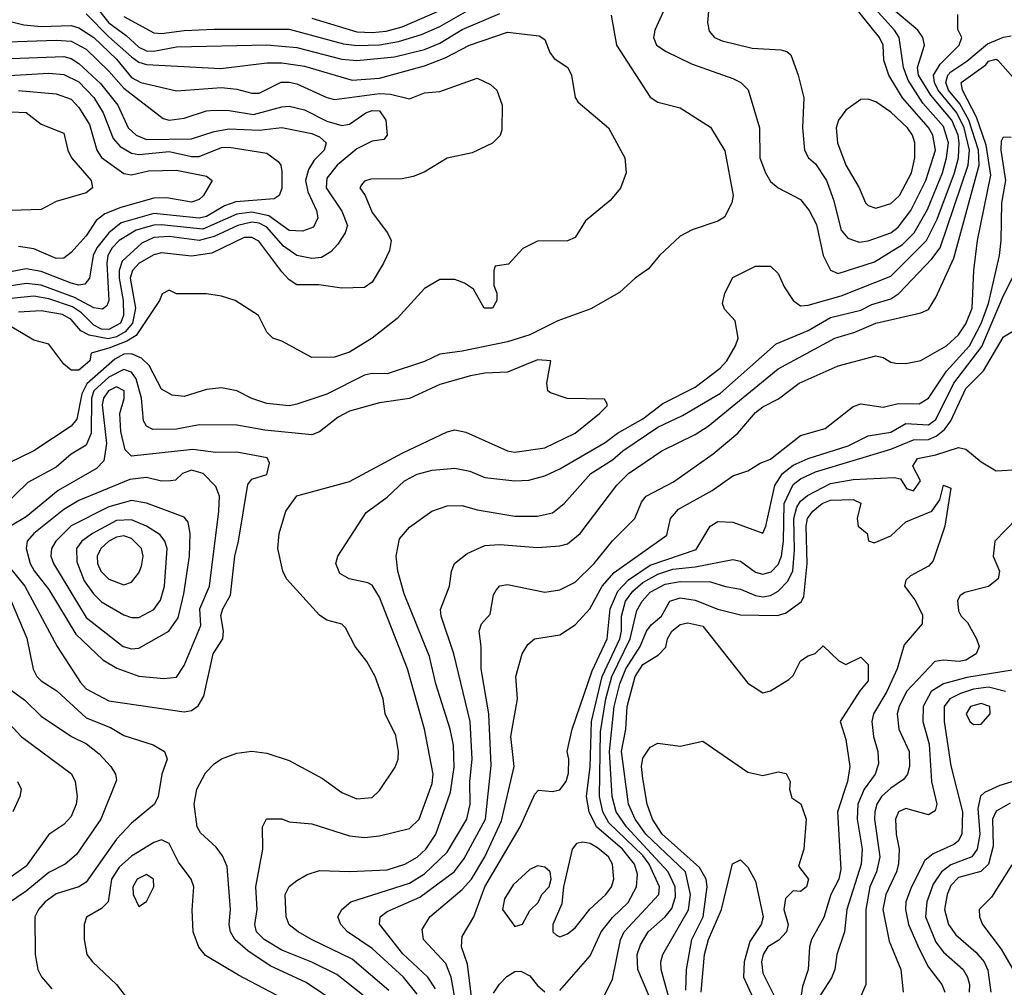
# Model space of a CAD drawing. Header units: inches. Extents: x 1793389 to 1900389, y 320802 to 470796.
# Tile 319 of 656: x 1833933 to 1836552, y 417143 to 419718. Entities that reach past the tile are written whole.
import ezdxf

# ---------------------------------------------------------------- set-up
doc = ezdxf.new("R2010")
doc.units = ezdxf.units.IN
doc.header["$MEASUREMENT"] = 0
doc.layers.add('B8431', color=7, linetype='Continuous')

msp = doc.modelspace()

# ---------------------------------------------------------------- linework, layer by layer
at = {"layer": 'B8431', "color": 2}
for points, elevation in [([(1834110, 419785.3), (1834170, 419709.3), (1834215.9, 419675.9), (1834250, 419644.2), (1834270, 419634.4), (1834290, 419634), (1834350, 419645.2), (1834590.2, 419650.2), (1834670, 419643.2), (1834790, 419612.3), (1834830, 419608.9), (1834930, 419618.6), (1835010, 419638.6), (1835050, 419655.5), (1835110, 419691.3), (1835210, 419734.3)], 298), ([(1835658.8, 419770), (1835622, 419690), (1835618.8, 419670), (1835626.8, 419650), (1835652.5, 419632.5), (1835719.9, 419599.9), (1835830, 419560.7), (1835851.3, 419550), (1835870.5, 419530.5), (1835901, 419430), (1835902, 419350), (1835916.3, 419310), (1835930, 419286.8), (1835950.5, 419270.5), (1836010, 419238.8), (1836033, 419210), (1836052.7, 419172.7), (1836070.4, 419090), (1836090, 419050.8), (1836110, 419042), (1836206.5, 419073.5), (1836280.8, 419119.2), (1836312, 419150), (1836347.8, 419212.2), (1836387.2, 419310), (1836398.6, 419350), (1836403.4, 419390), (1836390, 419433.7), (1836335.3, 419495.3), (1836296.5, 419556.5), (1836283.8, 419590), (1836272.3, 419670), (1836259.8, 419690), (1836207.5, 419747.5)], 302), ([(1834210, 419726), (1834290, 419682.6), (1834310, 419680.8), (1834370, 419689.2), (1834450, 419692.6), (1834650, 419692.2), (1834793.7, 419653.7), (1834830, 419649.2), (1834890, 419651), (1834940.4, 419659.6), (1835001.5, 419678.5), (1835050, 419699.1), (1835150, 419756.1)], 302), ([(1834870, 417102.6), (1834776.6, 417176.6), (1834710, 417209.7), (1834630, 417241.1), (1834582.9, 417270), (1834562.4, 417290), (1834558.7, 417310), (1834564.2, 417350), (1834560.5, 417410), (1834579.5, 417510), (1834579, 417570), (1834589.2, 417590.8), (1834630, 417590.8), (1834650, 417582.8), (1834710, 417577.3), (1834810, 417545.5), (1834850, 417541.6), (1834890, 417546), (1834970, 417564.9), (1834995.1, 417590), (1835030, 417684.7), (1835033, 417710), (1835009.6, 417830), (1834964.2, 417990), (1834890, 418181.2), (1834870, 418212.7), (1834859.1, 418219.1), (1834809.5, 418229.5), (1834784.1, 418244.1), (1834774, 418270), (1834779, 418290), (1834854.2, 418405.8), (1834910, 418447.3), (1834956, 418490), (1834990, 418508.2), (1835030, 418518.7), (1835090, 418524.4), (1835130, 418516.4), (1835170, 418499.3), (1835249.6, 418490.4), (1835287.5, 418492.5), (1835330, 418503.8), (1835370, 418522.4), (1835490, 418592.4), (1835522.7, 418617.3), (1835590, 418655.6), (1835643.5, 418696.5), (1835730, 418739.5), (1835796.2, 418790), (1835814, 418810), (1835837.2, 418850), (1835844, 418870), (1835836.4, 418916.4), (1835807.3, 418947.3), (1835802, 418962), (1835808.7, 418990), (1835830, 419031.3), (1835890, 419062), (1835930, 419062), (1835950, 419042), (1835966.4, 419006.4), (1835990.6, 418970.6), (1836010, 418956), (1836030, 418958), (1836117.7, 418982.3), (1836250, 419034.9), (1836344.8, 419130), (1836373.1, 419186.9), (1836419.1, 419310), (1836429.8, 419350), (1836432.3, 419390), (1836429.2, 419410), (1836412.5, 419450), (1836356.3, 419516.3), (1836323.7, 419570), (1836320.8, 419590), (1836339.6, 419650), (1836335.6, 419670), (1836322.4, 419690), (1836250, 419749.8)], 298), ([(1834710, 419721.8), (1834830, 419685.4), (1834870, 419683.2), (1834907.3, 419687.3), (1834950, 419698.8), (1835050, 419742.4)], 306), ([(1835766, 419750), (1835762, 419710), (1835766.6, 419686.6), (1835781, 419670), (1835801.7, 419661.7), (1835881.7, 419641.7), (1835957.5, 419637.5), (1835973.2, 419633.2), (1835984, 419624), (1836004, 419570), (1836019.1, 419510), (1836014.9, 419430), (1836020.7, 419370), (1836030.8, 419350), (1836050, 419334), (1836078.7, 419290), (1836098, 419238), (1836117.7, 419157.7), (1836136, 419136), (1836165.5, 419125.5), (1836190, 419128.7), (1836250, 419150.3), (1836270, 419165.3), (1836303.5, 419210), (1836343.5, 419290), (1836368.7, 419370), (1836362, 419410), (1836350, 419431.1), (1836281, 419510), (1836245.1, 419570), (1836231.1, 419610), (1836229.6, 419650), (1836219.7, 419670), (1836150, 419756.9)], 306), ([(1834110, 419733.4), (1834170, 419672.1), (1834230, 419619.1), (1834250, 419604.7), (1834270, 419598.2), (1834467.5, 419587.5), (1834590, 419602.3), (1834630, 419602.4), (1834690, 419593.6), (1834816.9, 419556.9), (1834890, 419562), (1835010, 419594.7), (1835064.2, 419615.8), (1835129.3, 419650), (1835230, 419684.4), (1835314.9, 419674.9), (1835330, 419664.7), (1835343, 419630), (1835354.7, 419614.7), (1835390.8, 419590), (1835400.7, 419570), (1835410.7, 419510.7), (1835418, 419498), (1835498.8, 419430), (1835542.8, 419350), (1835546, 419310), (1835530.9, 419269.1), (1835503.6, 419236.4), (1835438, 419182), (1835410, 419138), (1835390, 419128.7), (1835310, 419128), (1835271.6, 419108.4), (1835232.7, 419067.3), (1835198, 419062), (1835194, 419050), (1835194, 419010), (1835202, 418990), (1835202, 418970), (1835190.5, 418949.5), (1835168, 418950), (1835140.4, 419000.4), (1835116.4, 419016.4), (1835090, 419026), (1835050, 419026), (1835010, 419002), (1834937.2, 418922.8), (1834870.7, 418870), (1834810, 418833.2), (1834770, 418819.3), (1834710, 418819), (1834630, 418862), (1834606, 418870), (1834590, 418886), (1834568, 418930), (1834506, 418970), (1834470, 418982), (1834430, 418988), (1834350, 418988), (1834330, 418998), (1834311.6, 418988.4), (1834304.7, 418970), (1834242.6, 418877.4), (1834217.8, 418862.2), (1834170, 418843.2), (1834122.8, 418830), (1834119.1, 418810), (1834090, 418785.1), (1834070, 418785.2), (1834050, 418801.2), (1834010, 418854), (1833970, 418864.5), (1833894, 418910)], 294), ([(1835506, 419730), (1835520.7, 419650), (1835610, 419511.3), (1835630, 419498), (1835690, 419482.8), (1835770, 419431.3), (1835808.3, 419368.3), (1835830.5, 419250), (1835827.3, 419230), (1835807.7, 419192.3), (1835790, 419181.2), (1835722, 419158), (1835690, 419141.2), (1835634.8, 419090), (1835605.8, 419054.2), (1835570, 419029.3), (1835528.7, 418991.3), (1835451.7, 418948.3), (1835364.2, 418915.8), (1835290, 418878.9), (1835230, 418860.5), (1835110, 418835.1), (1835050, 418827.8), (1835010, 418807.8), (1834910, 418775.1), (1834870, 418776), (1834850, 418771.8), (1834750, 418720.7), (1834670, 418694), (1834650, 418689.6), (1834590, 418696.2), (1834550, 418709.6), (1834510, 418729.6), (1834470, 418738), (1834430, 418733.2), (1834370, 418715.1), (1834338.6, 418718.6), (1834310, 418734), (1834277.3, 418797.3), (1834257.2, 418817.2), (1834230, 418828.6), (1834210, 418827.8), (1834185.4, 418814.6), (1834111.6, 418748.4), (1834098.1, 418721.9), (1834085.1, 418654.9), (1834070, 418636.2), (1833970.8, 418570), (1833902.7, 418537.3)], 298), ([(1833911.9, 419711.9), (1833943.7, 419703.7), (1833990, 419699.7), (1834070, 419702.4), (1834090, 419696.1), (1834130, 419670.2), (1834190, 419612.7), (1834230, 419564), (1834254.8, 419550), (1834350, 419528.2), (1834470, 419537.3), (1834510, 419533.1), (1834550, 419522), (1834570, 419522), (1834628.6, 419551.4), (1834650, 419551.7), (1834670, 419547.2), (1834750, 419510.4), (1834770, 419505.3), (1834890, 419520.7), (1834919, 419519), (1834970, 419507.3), (1835010, 419522.8), (1835050, 419526.8), (1835150, 419562), (1835185.4, 419545.4), (1835202, 419530), (1835216, 419490), (1835215.3, 419424.7), (1835210.9, 419409.1), (1835190.7, 419389.3), (1835136.8, 419363.2), (1835070, 419349), (1835008.4, 419311.6), (1834979.9, 419300.1), (1834950, 419294), (1834867.1, 419292.9), (1834850, 419288), (1834842, 419278), (1834838, 419270), (1834852, 419250), (1834870, 419204.7), (1834910.8, 419150), (1834920.7, 419130), (1834916.8, 419103.2), (1834900.7, 419070), (1834870, 419019), (1834850, 419005.2), (1834790, 419002.9), (1834728.2, 419011.8), (1834670, 419012.3), (1834650, 419025.2), (1834630, 419046.6), (1834568.5, 419128.5), (1834550, 419138.3), (1834530, 419138), (1834443.6, 419096.4), (1834390, 419088.3), (1834310, 419096.8), (1834290, 419092.1), (1834250.3, 419070), (1834232.6, 419050), (1834226.3, 419030), (1834240.6, 418950), (1834233, 418910), (1834213.5, 418886.5), (1834190, 418874), (1834168.1, 418868.1), (1834117.8, 418877.8), (1834095.4, 418890), (1834070, 418919.8), (1834046.9, 418933.1), (1833990, 418942.7), (1833930, 418939.3)], 290), ([(1834914.3, 417134.3), (1834817.1, 417217.1), (1834709.2, 417270), (1834673.2, 417290), (1834650, 417309.2), (1834642, 417330), (1834639.3, 417390), (1834650, 417411), (1834670, 417426.8), (1834697.5, 417442.5), (1834730, 417453.4), (1834810, 417450.4), (1834910, 417454.9), (1834957.2, 417470), (1834990, 417488.8), (1835012.8, 417510), (1835039.8, 417550), (1835078.4, 417661.6), (1835088.5, 417728.5), (1835086.9, 417786.9), (1835078, 417830), (1835039.7, 417950), (1835022.8, 418022.8), (1834955.6, 418190), (1834938.4, 418250), (1834934, 418290), (1834943.5, 418336.5), (1834970, 418367.3), (1835028.7, 418410), (1835070, 418424), (1835110, 418424.9), (1835150, 418413), (1835250, 418396.4), (1835310, 418396.4), (1835350, 418405.5), (1835380.9, 418430), (1835451.8, 418510), (1835510, 418546), (1835537.6, 418570), (1835630, 418632.9), (1835695.9, 418664.1), (1835796.6, 418723.4), (1835944.7, 418855.3), (1836030, 418890.3), (1836090, 418924.9), (1836170, 418944.9), (1836200, 418960), (1836250, 418974.3), (1836271.5, 418988.5), (1836359, 419081), (1836381, 419110), (1836455.8, 419330), (1836459.6, 419370), (1836444.8, 419430), (1836425.5, 419470), (1836376.1, 419530), (1836366.5, 419550), (1836363.9, 419570), (1836381, 419599), (1836432, 419650), (1836439, 419670), (1836428.7, 419691.3), (1836428.4, 419731.6)], 294), ([(1833901.6, 419658.4), (1834030, 419663.5), (1834070, 419660.2), (1834110, 419639), (1834170, 419580.9), (1834210, 419534.9), (1834314.6, 419454.6), (1834330.5, 419450.5), (1834370, 419455.3), (1834430, 419475.3), (1834450, 419477), (1834490, 419476), (1834554.7, 419465.3), (1834630, 419486), (1834650, 419487.2), (1834690, 419478), (1834750, 419447.9), (1834790, 419435.8), (1834810, 419439.3), (1834853.2, 419470), (1834870, 419475.6), (1834890, 419474.9), (1834906.7, 419450), (1834910.6, 419410), (1834901, 419399), (1834870, 419394.5), (1834830, 419373.6), (1834777.6, 419330), (1834750, 419296), (1834747.6, 419270), (1834790, 419208), (1834804.9, 419170), (1834798.4, 419150), (1834779.4, 419120.6), (1834760.5, 419099.5), (1834735.4, 419084.6), (1834710, 419082), (1834669.8, 419089.8), (1834634.6, 419114.6), (1834590, 419165.6), (1834570, 419175.8), (1834550, 419178.4), (1834512.7, 419170), (1834450, 419140.2), (1834410, 419129.8), (1834330, 419140.7), (1834290, 419138), (1834257.4, 419122.6), (1834205.3, 419074.7), (1834197.4, 419050), (1834197, 419030), (1834207.7, 418970), (1834209.2, 418930), (1834200.8, 418910), (1834170, 418892.7), (1834150, 418894.4), (1834130, 418904.4), (1834097.1, 418937.1), (1834073.5, 418953.5), (1834010, 418974.9), (1833970, 418981.5), (1833910, 418975.4)], 286), ([(1834990, 417124.5), (1834954, 417170), (1834870, 417246), (1834804.5, 417290), (1834786.6, 417310), (1834779.3, 417330), (1834789.3, 417350), (1834814, 417370), (1834970, 417420.2), (1835010, 417444.6), (1835070, 417502.4), (1835122.6, 417590), (1835131, 417630), (1835129.8, 417690), (1835136.8, 417750), (1835130.9, 417850), (1835088, 418030), (1835054, 418130), (1835052.3, 418147.7), (1835076, 418210), (1835081.2, 418250), (1835089, 418270), (1835123.3, 418296.7), (1835170, 418318), (1835210, 418321.3), (1835310, 418312.7), (1835370, 418317.1), (1835390, 418323), (1835423.7, 418350), (1835521.5, 418478.5), (1835552, 418510), (1835641.2, 418570), (1835730, 418614), (1835764.1, 418635.9), (1835950, 418788.8), (1836101.2, 418870), (1836154.3, 418885.7), (1836210, 418910.3), (1836330, 418937.3), (1836350, 418946), (1836370, 418978), (1836417.4, 419082.6), (1836485.4, 419330), (1836483, 419370), (1836457.6, 419450), (1836433.3, 419493.3), (1836403.7, 419530), (1836396.2, 419550), (1836401.6, 419570), (1836410, 419579.2), (1836452.6, 419607.4), (1836506.9, 419653.1), (1836550, 419671.4), (1836570, 419674.3)], 290), ([(1833910, 419614.7), (1834050, 419619.6), (1834070, 419614), (1834090, 419600.9), (1834147.5, 419547.5), (1834193.4, 419490), (1834221.3, 419430), (1834243, 419410), (1834270, 419398.5), (1834390, 419400.2), (1834450, 419420.2), (1834490, 419426.9), (1834570, 419423.2), (1834630, 419430.3), (1834710, 419414.6), (1834730, 419405.5), (1834747.7, 419390), (1834743, 419370), (1834716.5, 419343.5), (1834701.1, 419318.9), (1834692.7, 419290), (1834699.4, 419259.4), (1834722.4, 419210), (1834725.5, 419190), (1834714.2, 419165.8), (1834684.9, 419155.1), (1834650, 419156.9), (1834595.7, 419195.7), (1834550, 419205.4), (1834510, 419199.8), (1834419.7, 419160.3), (1834308.7, 419171.3), (1834289.5, 419170.5), (1834242.8, 419157.2), (1834197.4, 419130), (1834178.5, 419110), (1834167.3, 419090), (1834164.7, 419070), (1834170.2, 418970), (1834164.2, 418955.8), (1834152.9, 418947.1), (1834130, 418951), (1834078.6, 418978.6), (1833990, 419011.5), (1833950, 419015.3), (1833893.1, 419006.9)], 282), ([(1835038.5, 417138.5), (1835018.7, 417170), (1834952.1, 417232.1), (1834889.6, 417310.4), (1834892, 417330), (1834910, 417344.4), (1834997.3, 417382.7), (1835089, 417451), (1835114.8, 417485.2), (1835172, 417590), (1835186.9, 417733.1), (1835180.5, 417870), (1835160.5, 417990), (1835160.7, 418050), (1835155.1, 418090), (1835161.2, 418110), (1835184.1, 418135.9), (1835192.9, 418187.1), (1835200.2, 418199.8), (1835210, 418211), (1835230, 418214.8), (1835330, 418194), (1835370, 418200.7), (1835410, 418220.7), (1835460.9, 418270), (1835510, 418330.7), (1835569.3, 418390), (1835586.6, 418433.4), (1835599.3, 418450), (1835672, 418488), (1835777.5, 418562.5), (1835843.1, 418616.9), (1835890, 418672.4), (1835910, 418687.7), (1835951.7, 418708.3), (1836006, 418750), (1836110, 418796.4), (1836210, 418822.8), (1836230, 418818.8), (1836250, 418806), (1836263.5, 418803.5), (1836290, 418802.8), (1836330, 418810.6), (1836398, 418850), (1836430, 418879.3), (1836450, 418908), (1836466.3, 418950), (1836471.1, 419050), (1836481.1, 419130), (1836515.9, 419304.1), (1836504, 419384), (1836477.8, 419457.8), (1836441, 419530), (1836437.6, 419550), (1836502.8, 419597.2), (1836510, 419607.3), (1836530, 419612.7), (1836534.8, 419610), (1836588.6, 419548.6)], 286), ([(1833890, 419567.9), (1834010, 419574.9), (1834050, 419571.5), (1834090, 419552.6), (1834130, 419510.3), (1834154.9, 419470), (1834181, 419401), (1834200.2, 419380.2), (1834230, 419362.3), (1834250, 419358.6), (1834330, 419367.2), (1834390, 419353.6), (1834410, 419353.6), (1834470, 419377.7), (1834490, 419378.3), (1834590, 419362), (1834619.9, 419339.9), (1834627.3, 419330), (1834630, 419314), (1834630, 419268), (1834622.8, 419250), (1834610, 419240.9), (1834507.5, 419232.5), (1834477.8, 419222.2), (1834430, 419194), (1834410, 419189), (1834290, 419201.5), (1834203.1, 419176.9), (1834169.5, 419150.5), (1834137.8, 419110), (1834128, 419090), (1834118.4, 419030), (1834106.2, 419013.8), (1834090, 419011.5), (1834070, 419016), (1833990, 419047.8), (1833950, 419054.8), (1833870, 419039.8)], 278), ([(1833930, 419529), (1834030, 419520.3), (1834070, 419506), (1834090, 419483.8), (1834118.6, 419438.6), (1834138.3, 419370), (1834150, 419350.4), (1834210, 419308.4), (1834230, 419304.9), (1834275.6, 419315.6), (1834350, 419317.4), (1834430, 419301), (1834444.7, 419290), (1834422, 419250), (1834410, 419239.5), (1834390, 419232), (1834323.8, 419243.8), (1834290, 419242.6), (1834202, 419218), (1834159.4, 419200.6), (1834136.5, 419183.5), (1834110, 419142), (1834070, 419098), (1834050, 419082.9), (1834030, 419082.4), (1833970, 419108), (1833930, 419113.6)], 274), ([(1833910, 419472), (1833950, 419470.3), (1833990, 419439.3), (1834050, 419416), (1834060.7, 419370), (1834070.7, 419350), (1834122.8, 419290), (1834126, 419270), (1834110, 419257.2), (1834030, 419234), (1833990, 419212.7), (1833910, 419209.4)], 270), ([(1835098.2, 417070), (1835080.4, 417170), (1835066.4, 417206.4), (1835007.3, 417270), (1835003.3, 417296.7), (1835023.7, 417330), (1835110, 417402.6), (1835134.5, 417430), (1835169.8, 417490), (1835214.7, 417585.3), (1835248.2, 417730), (1835239.7, 417810), (1835257, 417910), (1835252.7, 417970), (1835269.6, 418030.4), (1835284.8, 418055.2), (1835302, 418070), (1835370, 418080.7), (1835410, 418106.8), (1835449.8, 418150.2), (1835482.6, 418210), (1835513.9, 418246.1), (1835654.5, 418345.5), (1835663.7, 418390), (1835684.9, 418415.1), (1835775.2, 418464.8), (1835830, 418504), (1835870, 418517.3), (1835902.5, 418537.5), (1835930, 418548), (1836010, 418610.7), (1836075.3, 418630), (1836150, 418688), (1836170, 418695.5), (1836230, 418686.4), (1836270, 418696.5), (1836325.1, 418694.9), (1836350, 418710.6), (1836397.8, 418782.2), (1836459.3, 418850), (1836490, 418908.7), (1836510, 418962), (1836538.9, 419090), (1836543.5, 419130), (1836545.8, 419230), (1836556.4, 419290), (1836543.5, 419370), (1836544.9, 419395.1), (1836550, 419406), (1836570, 419404.9)], 282), ([(1835145.6, 417030), (1835124.4, 417204.4), (1835107.6, 417250), (1835110, 417278), (1835141.2, 417330), (1835169.7, 417410), (1835264.2, 417570), (1835303, 417657), (1835312.7, 417667.3), (1835350, 417663.8), (1835370, 417667.7), (1835386.6, 417690), (1835392.3, 417712.3), (1835393.2, 417750), (1835389, 417770), (1835402.7, 417830), (1835455.2, 417984.8), (1835495.1, 418070), (1835503.1, 418150), (1835523.5, 418196.5), (1835552.7, 418227.3), (1835610, 418265.8), (1835732.5, 418307.5), (1835769.4, 418370), (1835790, 418382), (1835830, 418380.5), (1835910, 418351.3), (1835918, 418370), (1835941.8, 418478.2), (1835962.3, 418510), (1835990, 418532.3), (1836030, 418550.2), (1836136.4, 418583.6), (1836189.7, 418610.3), (1836250, 418620.3), (1836290, 418643.1), (1836350, 418639.6), (1836370, 418653.7), (1836418, 418750), (1836492.2, 418847.8), (1836550, 418983.8), (1836593.5, 419070)], 278), ([(1835370, 417134), (1835450, 417226.8), (1835479.7, 417290), (1835510, 417328.5), (1835551.5, 417368.5), (1835574, 417410), (1835576.6, 417443.4), (1835568.4, 417470), (1835536.1, 417510), (1835467.4, 417570), (1835447.6, 417610), (1835440.8, 417650), (1835450.5, 417729.5), (1835453.9, 417850), (1835482.5, 417970), (1835529.1, 418070), (1835533.9, 418090), (1835533.6, 418130), (1835544.2, 418170), (1835563.5, 418196.5), (1835590, 418219.8), (1835630, 418242.2), (1835670, 418255), (1835730, 418261.5), (1835830, 418280.7), (1835850, 418276.3), (1835890, 418247), (1835910, 418242), (1835931.6, 418248.4), (1835950, 418268.2), (1835959.3, 418290), (1835964.4, 418330), (1835966.5, 418430), (1835990, 418480.3), (1836010, 418496), (1836050, 418514.7), (1836250, 418574.7), (1836310, 418599.7), (1836350, 418600.2), (1836371.1, 418608.9), (1836393.2, 418626.8), (1836409.8, 418650), (1836450, 418736.4), (1836496.8, 418783.2), (1836550, 418873.4), (1836585.2, 418894.8)], 274), ([(1834778.8, 417098.8), (1834695.2, 417155.2), (1834599.5, 417199.5), (1834540, 417240), (1834505.1, 417270), (1834493.3, 417290), (1834489.6, 417310), (1834493.3, 417350), (1834484.4, 417464.4), (1834472.6, 417492.6), (1834455.4, 417515.4), (1834413.6, 417553.6), (1834405.1, 417570), (1834396.9, 417630), (1834403.6, 417670), (1834426.9, 417713.1), (1834450, 417737.3), (1834470, 417750.8), (1834510, 417766), (1834550, 417770.8), (1834590, 417766), (1834650, 417746), (1834738.4, 417698.4), (1834790, 417660.7), (1834830, 417644), (1834870, 417647.3), (1834890, 417666), (1834931.5, 417728.5), (1834939.5, 417750), (1834940.7, 417770), (1834933.1, 417813.1), (1834905.2, 417870), (1834899.3, 417910), (1834878, 417970), (1834856, 418010), (1834825.2, 418050), (1834799.5, 418099.5), (1834789.4, 418109.4), (1834750, 418119.3), (1834730, 418132.7), (1834642.7, 418230), (1834632.7, 418250), (1834619.3, 418310), (1834622.7, 418350), (1834640.9, 418410), (1834670, 418450.7), (1834810, 418488.7), (1834950, 418563.8), (1835070, 418621), (1835090, 418626), (1835119.8, 418619.8), (1835230, 418570.6), (1835250, 418566.4), (1835330, 418578.4), (1835410, 418617.1), (1835475.3, 418670), (1835495.3, 418690), (1835495.3, 418695.3), (1835488, 418708), (1835389.4, 418709.4), (1835344.7, 418724.7), (1835338, 418730), (1835335.3, 418750), (1835346, 418810), (1835310, 418812.3), (1835230, 418779.3), (1835170, 418777), (1835132, 418770), (1835050, 418747), (1834970, 418709.4), (1834890, 418697.6), (1834810, 418675.4), (1834780, 418660), (1834730, 418620.9), (1834710, 418612.7), (1834585.3, 418625.3), (1834510, 418638.7), (1834410, 418639.7), (1834350, 418628), (1834286.9, 418626.9), (1834270, 418636), (1834262.4, 418650), (1834257.2, 418710), (1834242.2, 418762.2), (1834230, 418779.7), (1834210, 418786.6), (1834170, 418766), (1834130.2, 418730), (1834123.7, 418710), (1834122.6, 418617.4), (1834110, 418585.6), (1834070, 418561.6), (1834030, 418526.6), (1833954.4, 418485.6), (1833890, 418423)], 302), ([(1833881.6, 418290), (1833946, 418210), (1834032.4, 418050), (1834094.1, 417954.1), (1834110, 417937.1), (1834170, 417904.9), (1834370, 417875.5), (1834390, 417879.1), (1834407.9, 417892.1), (1834422.7, 417917.3), (1834447, 418030), (1834473.2, 418070), (1834475.1, 418090), (1834468.1, 418131.9), (1834472.7, 418150), (1834493.4, 418186.6), (1834504.7, 418290), (1834515.1, 418330), (1834539.3, 418480.7), (1834550, 418494.8), (1834590, 418507.3), (1834597, 418537), (1834591.3, 418551.3), (1834510, 418566.6), (1834454.4, 418565.6), (1834393.5, 418573.5), (1834230, 418556.2), (1834212.9, 418572.9), (1834202, 418622), (1834198.9, 418670), (1834210.9, 418709.1), (1834211, 418730), (1834190, 418740.4), (1834169.1, 418730), (1834156, 418710), (1834152.5, 418692.5), (1834163.6, 418590), (1834156.3, 418543.7), (1834136.9, 418523.1), (1834035.2, 418464.8), (1833950, 418394.3), (1833908, 418370)], 306), ([(1835478.4, 417101.6), (1835510, 417164.7), (1835531, 417269), (1835540.5, 417290), (1835632.8, 417390), (1835634.8, 417410), (1835607.2, 417470), (1835590, 417493), (1835500.3, 417580.3), (1835483.7, 417610), (1835474.8, 417650), (1835477.6, 417822.4), (1835491.7, 417910), (1835508, 417970), (1835556.8, 418070), (1835574.5, 418145.5), (1835588.3, 418170), (1835610, 418193.8), (1835650, 418215), (1835690, 418222.8), (1835770, 418221.7), (1835810, 418208.9), (1835850, 418202.3), (1835890, 418185.5), (1835910, 418182), (1835930, 418184.9), (1835950, 418196.5), (1835976.5, 418223.5), (1835989, 418251), (1835994.2, 418305.8), (1835992.2, 418390), (1835999.8, 418420.2), (1836010, 418436.5), (1836028.2, 418451.8), (1836090, 418483.2), (1836150, 418494.3), (1836259.1, 418499.1), (1836276, 418496), (1836292, 418470), (1836310, 418464), (1836329, 418490), (1836309, 418529), (1836321.2, 418550), (1836370, 418559.3), (1836430, 418579.1), (1836450, 418574.8), (1836490, 418540.7), (1836530, 418517.3), (1836590, 418520.7)], 270), ([(1835619.7, 417090), (1835576.9, 417190), (1835575.1, 417230), (1835584, 417256), (1835604.7, 417290), (1835649.6, 417330), (1835667.3, 417352.7), (1835677, 417383), (1835676.2, 417410), (1835658, 417450), (1835547.1, 417570), (1835519.3, 417610), (1835509, 417650), (1835501.9, 417770), (1835514.5, 417890), (1835529.1, 417950), (1835545.4, 417990), (1835583.1, 418050), (1835600.4, 418090), (1835612.5, 418107.5), (1835640.4, 418130), (1835662.4, 418170), (1835690, 418179), (1835730, 418172.9), (1835790, 418148.5), (1835850, 418133.4), (1835948.1, 418131.9), (1835970, 418138), (1836011.3, 418168.7), (1836018.3, 418181.7), (1836027.8, 418270), (1836025, 418370), (1836028.7, 418390), (1836043, 418410), (1836067.6, 418430), (1836090, 418439), (1836150, 418440.4), (1836170, 418430.7), (1836160.5, 418390), (1836162.8, 418370), (1836186.8, 418350), (1836191.1, 418331.1), (1836205.4, 418325.4), (1836250, 418344.4), (1836290, 418381.1), (1836359, 418410), (1836380.2, 418439.8), (1836390, 418478.8), (1836410, 418471), (1836393.4, 418370), (1836362.4, 418277.6), (1836350, 418263.7), (1836302.5, 418237.5), (1836290, 418226), (1836286.8, 418210), (1836313.7, 418173.7), (1836334.2, 418134.2), (1836333.4, 418110), (1836285.7, 418054.3), (1836266.7, 417990), (1836239.1, 417930), (1836204.2, 417870), (1836199.5, 417850), (1836204.4, 417810), (1836215.5, 417770), (1836217.1, 417737.1), (1836208.5, 417710), (1836179.6, 417670), (1836162.4, 417630), (1836160.7, 417590), (1836174, 417510), (1836171.6, 417470), (1836133.1, 417350), (1836127, 417290), (1836106.7, 417230), (1836101.1, 417190), (1836092.4, 417167.6), (1836054.9, 417110)], 266), ([(1836584.9, 418390), (1836526.8, 418330), (1836522.8, 418290), (1836538.8, 418250), (1836536, 418230), (1836510, 418209), (1836447.1, 418192.9), (1836434.8, 418185.2), (1836427.7, 418172.3), (1836430, 418144.7), (1836437.3, 418130), (1836453.8, 418113.8), (1836478, 418070), (1836484.9, 418050), (1836477.3, 418030), (1836450, 418013.6), (1836432, 418010), (1836390, 418013.6), (1836366.8, 418010), (1836292.2, 417930), (1836272, 417890), (1836267, 417870), (1836271.8, 417830), (1836298.7, 417770), (1836299.5, 417730), (1836294.9, 417710), (1836284.2, 417695.8), (1836250, 417673), (1836225.7, 417650), (1836213.1, 417630), (1836207.6, 417610), (1836206.5, 417590), (1836221.3, 417490), (1836212.4, 417450), (1836194.2, 417410), (1836183.9, 417350), (1836183.8, 417150), (1836170, 417119.3)], 270), ([(1833910.3, 418170), (1833951.4, 418071.4), (1833968.8, 417988.8), (1833978, 417970), (1833990, 417958), (1834031.3, 417931.3), (1834110, 417859.5), (1834174, 417834), (1834210, 417813), (1834287.5, 417787.5), (1834318, 417770), (1834324.7, 417750), (1834310.8, 417710), (1834301, 417650), (1834291, 417630), (1834230, 417579.5), (1834190, 417537), (1834110, 417422), (1834090.3, 417409.7), (1834030, 417391.3), (1834000.5, 417370), (1833983, 417350), (1833973.4, 417330), (1833974, 417230), (1833980.7, 417190), (1833990.5, 417170.5), (1834018.5, 417138.5)], 302), ([(1835672, 417070), (1835638.9, 417190), (1835638, 417210), (1835643.6, 417230), (1835711.5, 417348.5), (1835717.6, 417390), (1835703.5, 417450), (1835598, 417550), (1835569.8, 417590), (1835552, 417630), (1835533.8, 417770), (1835545.6, 417830), (1835548.9, 417890), (1835569.8, 417970), (1835590, 418001.7), (1835632.4, 418027.6), (1835651.8, 418048.2), (1835655.6, 418070), (1835667.3, 418090), (1835690, 418107.7), (1835710, 418112.4), (1835750, 418103.8), (1835870, 417952), (1835910, 417926), (1835930, 417932), (1835978.6, 417961.4), (1835990, 417972), (1836010, 418011), (1836030, 418024.7), (1836049, 418031), (1836070, 418051.3), (1836111.6, 418011.6), (1836130, 418002), (1836170, 418021), (1836190, 418002), (1836190, 417958), (1836168, 417932), (1836115.5, 417850), (1836130, 417802), (1836141.3, 417730), (1836134.6, 417690), (1836108.7, 417610), (1836117.4, 417457.4), (1836111.4, 417430), (1836090.3, 417390), (1836071.5, 417328.5), (1836039.5, 417270), (1836034, 417250), (1836030.4, 417190), (1836015.5, 417144.5), (1836010.2, 417110)], 262), ([(1836573.3, 417986.7), (1836452.5, 417967.5), (1836390, 417949.8), (1836357, 417930), (1836336, 417890), (1836334.9, 417850), (1836352.4, 417790), (1836358.3, 417690), (1836372.4, 417630), (1836367.9, 417612.1), (1836350, 417602), (1836290, 417618.7), (1836270.4, 417609.6), (1836262.6, 417590), (1836264.2, 417550), (1836272, 417510), (1836270.3, 417470), (1836265.3, 417450), (1836237, 417390), (1836229.1, 417350), (1836245.7, 417265.7), (1836276.4, 417190), (1836283, 417130)], 274), ([(1833900.3, 417940.3), (1833946.4, 417906.4), (1833990, 417863.8), (1834070.3, 417810.3), (1834110.2, 417790.2), (1834143.8, 417763.8), (1834175.5, 417730), (1834188, 417710), (1834190, 417694), (1834148.5, 417590), (1834083.8, 417496.2), (1834054, 417470), (1834010, 417448), (1833950, 417398.9), (1833877.3, 417350)], 298), ([(1836555.1, 417930), (1836510, 417941.1), (1836470, 417936.2), (1836435.2, 417924.8), (1836406.7, 417910), (1836391.7, 417890), (1836391.7, 417850), (1836410, 417732), (1836440.8, 417610), (1836438.7, 417550), (1836428.9, 417531.1), (1836417.6, 417522.4), (1836362.5, 417497.5), (1836340.2, 417479.8), (1836304.9, 417410), (1836290.3, 417370), (1836288.9, 417350), (1836296.9, 417310), (1836325.3, 417245.3), (1836350, 417196.3), (1836386, 417150), (1836393.4, 417130)], 278), ([(1833894.9, 417854.9), (1833936.3, 417810), (1834070.4, 417710.4), (1834080.7, 417690), (1834085.5, 417650), (1834083, 417630), (1834070, 417597.2), (1834050, 417576), (1834010.5, 417549.5), (1833950, 417465.1), (1833910, 417436.9)], 294), ([(1835704.6, 417135.4), (1835706.3, 417190), (1835721, 417270), (1835750.8, 417330), (1835761.5, 417410), (1835759.1, 417430), (1835741.2, 417461.2), (1835641.7, 417550), (1835616.3, 417590), (1835602, 417630), (1835590, 417698), (1835586.6, 417730), (1835590, 417752), (1835610, 417782), (1835630, 417792), (1835690, 417784.7), (1835750, 417798), (1835870, 417714.8), (1835910, 417706), (1835950, 417716), (1835971.6, 417711.6), (1835982, 417690), (1835981, 417670), (1835987.1, 417647.1), (1836010.9, 417630.9), (1836024.7, 417590), (1836018.8, 417510), (1836004.7, 417464.7), (1836030.7, 417430), (1836026, 417410), (1836010, 417397.2), (1835990, 417399), (1835970, 417379), (1835965.7, 417350), (1835977.1, 417310), (1835972.7, 417290), (1835951.8, 417268.2), (1835923.1, 417250), (1835910.3, 417230), (1835905.8, 417210), (1835910, 417180.7), (1835953.4, 417093.4)], 258), ([(1836647.8, 417712.2), (1836540.5, 417679.5), (1836499.2, 417660.8), (1836489, 417651), (1836481.3, 417618.7), (1836487.2, 417550), (1836480.2, 417510), (1836466, 417490), (1836410, 417468.7), (1836384.6, 417450), (1836362.5, 417417.5), (1836346, 417370), (1836342.3, 417330), (1836370, 417263), (1836390, 417236.4), (1836442.4, 417190), (1836453.7, 417170), (1836459.5, 417150), (1836458.7, 417130)], 282), ([(1833927.3, 417690), (1833936.3, 417670), (1833933.4, 417650), (1833914.8, 417610)], 290), ([(1836567.4, 417632.6), (1836530, 417611.3), (1836520.8, 417590), (1836522.2, 417517.8), (1836510.3, 417470), (1836489.2, 417450.8), (1836430, 417434.5), (1836410, 417414), (1836399.6, 417390), (1836392.7, 417350), (1836403.1, 417310), (1836422.7, 417282.7), (1836476.1, 417236.1), (1836498, 417210), (1836507.9, 417187.9), (1836515.8, 417130)], 286), ([(1834730, 417061.3), (1834514.9, 417174.9), (1834427.3, 417227.3), (1834409.6, 417249.6), (1834394, 417290), (1834391.9, 417348.1), (1834396, 417410), (1834389.2, 417430), (1834355.3, 417475.3), (1834330, 417525.2), (1834310, 417535.1), (1834290, 417527.6), (1834230, 417491.5), (1834197.8, 417462.2), (1834177.4, 417430), (1834168, 417370), (1834150, 417352), (1834110.6, 417329.4), (1834104, 417310), (1834104, 417270), (1834111, 417230), (1834126, 417210), (1834190.4, 417150.4), (1834216.4, 417116.4)], 306), ([(1835745.6, 417130), (1835754.5, 417230), (1835765.3, 417270), (1835799.7, 417350), (1835829.2, 417470.8), (1835850, 417482), (1835870, 417462), (1835890, 417424.7), (1835910.3, 417330), (1835905.5, 417310), (1835875.3, 417264.7), (1835860.2, 417210), (1835858, 417170), (1835912.4, 417052.4)], 254), ([(1836571.6, 417468.4), (1836517.6, 417382.4), (1836484.7, 417350), (1836486, 417330), (1836494, 417310), (1836543.7, 417243.7), (1836573.3, 417193.3)], 290), ([(1835193, 417127), (1835208.7, 417151.3), (1835228.7, 417171.3), (1835250, 417184.9), (1835266, 417186), (1835290, 417173.4), (1835310, 417147.3), (1835330, 417130.7)], 274)]:
    msp.add_lwpolyline(points, dxfattribs=dict(at, elevation=elevation))
for points, elevation in [([(1836190, 419506), (1836170, 419505.2), (1836130, 419477.2), (1836110.6, 419450), (1836104.4, 419430), (1836108.2, 419390), (1836130.6, 419330), (1836165.5, 419270), (1836182.8, 419230), (1836190, 419222.8), (1836210, 419216.3), (1836250, 419228.2), (1836273, 419250), (1836305.1, 419310), (1836314.3, 419350), (1836314.3, 419390), (1836308, 419410), (1836294.3, 419430), (1836250, 419471.6), (1836210, 419499.3)], 310), ([(1834390, 418518.4), (1834366, 418510), (1834347.5, 418492.5), (1834334, 418490), (1834310, 418489.6), (1834270, 418499.7), (1834225.9, 418494.1), (1834090, 418438.3), (1834050, 418414), (1833970.4, 418350), (1833952.7, 418330), (1833950.4, 418310), (1833960.9, 418270), (1833971.1, 418251.1), (1834010, 418201.6), (1834082.3, 418082.3), (1834154.3, 418014.3), (1834191.6, 417991.6), (1834250, 417970.4), (1834315.9, 417964.1), (1834350, 417967.7), (1834370, 417998.8), (1834414.6, 418105.4), (1834412.3, 418150), (1834437.4, 418210), (1834462.4, 418410), (1834464.5, 418450), (1834454.9, 418474.9), (1834421.2, 418510)], 310), ([(1834230, 418438.3), (1834170, 418421.5), (1834070, 418371.1), (1834028.7, 418330), (1834017, 418310), (1834015.8, 418290), (1834022.4, 418270), (1834110, 418126.4), (1834207.7, 418050), (1834230, 418043.1), (1834250, 418044.9), (1834329.7, 418090.3), (1834354.5, 418125.5), (1834369.7, 418190), (1834384.2, 418290), (1834386.3, 418350), (1834380.5, 418380.5), (1834370, 418394), (1834270, 418431.3)], 314), ([(1834230, 418386.2), (1834190, 418384.5), (1834126, 418350), (1834098.4, 418330), (1834084.2, 418310), (1834085.1, 418274.9), (1834104.6, 418224.6), (1834129.3, 418189.3), (1834150, 418168.4), (1834210, 418134), (1834230, 418126.4), (1834250, 418126.4), (1834290, 418148.2), (1834307.1, 418172.9), (1834317.7, 418210), (1834325.1, 418310), (1834318.7, 418330), (1834306.3, 418346.3), (1834269.8, 418369.8)], 318), ([(1834210, 418344.4), (1834190, 418340.4), (1834170, 418329.7), (1834148.8, 418310), (1834138.9, 418290), (1834139.5, 418270), (1834148.5, 418250), (1834170, 418228.4), (1834210, 418213.4), (1834230, 418220.7), (1834250, 418246), (1834256.6, 418263.4), (1834261.6, 418290), (1834256.9, 418310), (1834230, 418336.9)], 322), ([(1836490, 417898), (1836462, 417890), (1836450.7, 417870), (1836460.7, 417850), (1836470, 417842), (1836490, 417843), (1836514, 417870), (1836513.6, 417890)], 282), ([(1835430.7, 417529.3), (1835414.4, 417525.6), (1835402.8, 417510), (1835379.1, 417410), (1835374.9, 417365.1), (1835350.8, 417310), (1835351, 417290), (1835361.1, 417281.1), (1835370, 417277.3), (1835390, 417284.9), (1835410, 417300.7), (1835449.6, 417350.4), (1835492, 417390), (1835507, 417410), (1835513.6, 417430), (1835509.6, 417470), (1835498.7, 417490), (1835470, 417514), (1835450, 417525.1)], 278), ([(1835310, 417466), (1835290, 417456.3), (1835245.1, 417414.9), (1835222, 417378), (1835217.1, 417350), (1835250, 417304.7), (1835270, 417311), (1835290, 417347.3), (1835311.6, 417368.4), (1835322, 417390), (1835341.2, 417410), (1835346.6, 417430), (1835343.7, 417450), (1835330, 417462)], 278), ([(1834270, 417442.7), (1834244.9, 417430), (1834234, 417410), (1834234.8, 417390), (1834250, 417358), (1834270, 417371), (1834289.3, 417410), (1834289, 417430)], 310)]:
    msp.add_lwpolyline(points, close=True, dxfattribs=dict(at, elevation=elevation))

doc.saveas('drawing.dxf')
